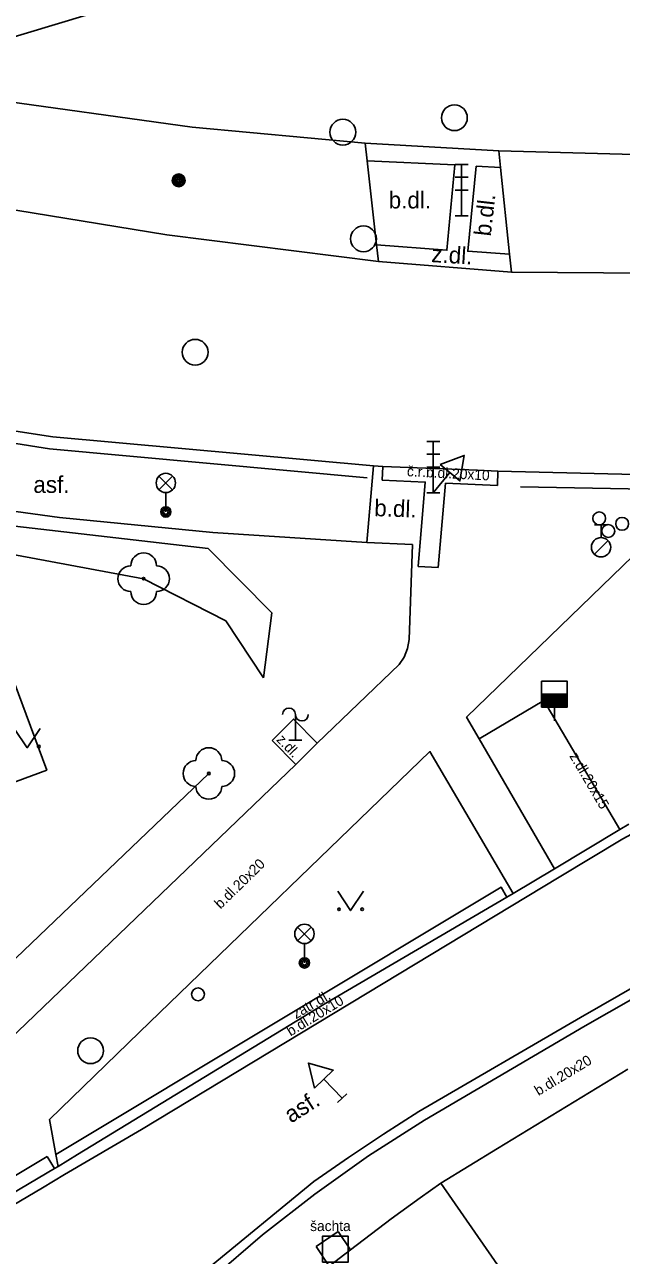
# Model space of a CAD drawing. Extents: x -596229 to -595156, y -1161237 to -1159376.
# Drawn here: x -595772.39 to -595749.23, y -1160384.5 to -1160336.73 of the extents above; entities that cross this region are included whole.
import ezdxf

# ---------------------------------------------------------------- set-up
doc = ezdxf.new("R2010")
doc.units = 0
for name, color, linetype in [('Level 22', 7, 'Continuous'), ('Level 24', 7, 'Continuous'), ('Level 25', 7, 'Continuous'), ('Level 26', 7, 'Continuous'), ('Level 27', 7, 'Continuous'), ('Level 28', 7, 'Continuous'), ('Level 33', 7, 'Continuous'), ('Level 34', 7, 'Continuous'), ('Level 36', 7, 'Continuous'), ('TM - budovy zdene_ betonove - VP', 7, 'Continuous'), ('TM - chodniky - VP', 7, 'Continuous'), ('TM - dolni hrana svahu', 7, 'Continuous'), ('TM - horni hrana svahu', 7, 'Continuous'), ('TM - komunikace - VP', 7, 'Continuous'), ('TM - plot zivy neuzavreny', 7, 'Continuous'), ('TM - popis povrchu', 7, 'Continuous'), ('TM - poznamka', 7, 'Continuous'), ('TM - rozhrani mezi zpev. plochami mezi sebou - VP', 7, 'Continuous'), ('TM - rozhrani ploch obecne - VP', 7, 'Continuous'), ('TM - vstup do budovy - zdene_ betonove', 7, 'Continuous'), ('TM - zabradli - VP', 7, 'Continuous')]:
    doc.layers.add(name, color=color, linetype=linetype)

msp = doc.modelspace()

# ---------------------------------------------------------------- linework, layer by layer
at = {"layer": 'Level 22'}
for centre in [(-595767.77, -1160358.24), (-595765.24, -1160365.8)]:
    msp.add_circle(centre, 0.05, dxfattribs=at)
for centre, start, end in [((-595767.77, -1160357.74), 0, 180), ((-595768.27, -1160358.24), 90, 270), ((-595767.27, -1160358.24), 270, 90), ((-595767.77, -1160358.74), 180, 0), ((-595765.24, -1160365.3), 0, 180), ((-595765.74, -1160365.8), 90, 270), ((-595764.74, -1160365.8), 270, 90), ((-595765.24, -1160366.3), 180, 0)]:
    msp.add_arc(centre, 0.5, start, end, dxfattribs=at)
at = {"layer": 'Level 24'}
for p, q in [((-595761.88, -1160364.51), (-595761.88, -1160363.51)), ((-595761.63, -1160364.51), (-595762.13, -1160364.51))]:
    msp.add_line(p, q, dxfattribs=at)
for centre, start, end in [((-595762.13, -1160363.51), 0, 180), ((-595761.63, -1160363.51), 180, 0)]:
    msp.add_arc(centre, 0.25, start, end, dxfattribs=at)
at = {"layer": 'Level 25'}
for radius in [0.25, 0.2, 0.15, 0.1, 0.05]:
    msp.add_circle((-595766.41, -1160342.78), radius, dxfattribs=at)
at = {"layer": 'Level 26'}
msp.add_lwpolyline([(-595760.83, -1160384.76), (-595759.83, -1160384.76), (-595759.83, -1160383.76), (-595760.83, -1160383.76)], close=True, dxfattribs=at)
at = {"layer": 'Level 27'}
for centre in [(-595755.71, -1160340.35), (-595760.04, -1160340.91), (-595759.24, -1160345.05), (-595765.77, -1160349.45), (-595769.83, -1160376.56)]:
    msp.add_circle(centre, 0.5, dxfattribs=at)
at = {"layer": 'Level 28'}
for p, q in [((-595750.27, -1160356.145), (-595749.77, -1160356.145)), ((-595750.02, -1160356.645), (-595750.02, -1160356.145)), ((-595750.278, -1160357.292), (-595749.748, -1160356.762)), ((-595752.33, -1160362.72), (-595751.33, -1160362.72)), ((-595752.33, -1160362.77), (-595751.33, -1160362.77)), ((-595752.33, -1160362.82), (-595751.33, -1160362.82)), ((-595752.33, -1160362.87), (-595751.33, -1160362.87)), ((-595752.33, -1160362.92), (-595751.33, -1160362.92)), ((-595752.33, -1160362.97), (-595751.33, -1160362.97)), ((-595752.33, -1160363.02), (-595751.33, -1160363.02)), ((-595752.33, -1160363.07), (-595751.33, -1160363.07)), ((-595752.33, -1160363.12), (-595751.33, -1160363.12)), ((-595752.33, -1160363.17), (-595751.33, -1160363.17)), ((-595751.83, -1160363.22), (-595751.83, -1160363.75))]:
    msp.add_line(p, q, dxfattribs=at)
msp.add_lwpolyline([(-595752.33, -1160363.22), (-595751.33, -1160363.22), (-595751.33, -1160362.22), (-595752.33, -1160362.22)], close=True, dxfattribs=at)
for centre, radius in [((-595750.09, -1160355.9), 0.25), ((-595749.2, -1160356.11), 0.25), ((-595749.74, -1160356.39), 0.25), ((-595750.02, -1160357.02), 0.375), ((-595765.66, -1160374.37), 0.25)]:
    msp.add_circle(centre, radius, dxfattribs=at)
at = {"layer": 'Level 33'}
for p, q in [((-595755.68, -1160342.16), (-595755.18, -1160342.16)), ((-595755.43, -1160344.16), (-595755.43, -1160342.16)), ((-595755.68, -1160342.66), (-595755.18, -1160342.66)), ((-595755.68, -1160343.16), (-595755.18, -1160343.16)), ((-595755.68, -1160344.16), (-595755.18, -1160344.16)), ((-595756.78, -1160352.91), (-595756.28, -1160352.91)), ((-595756.53, -1160354.91), (-595756.53, -1160352.91)), ((-595756.78, -1160353.41), (-595756.28, -1160353.41)), ((-595756.78, -1160353.91), (-595756.28, -1160353.91)), ((-595767.175, -1160354.79), (-595766.645, -1160354.26)), ((-595767.175, -1160354.26), (-595766.645, -1160354.79)), ((-595766.91, -1160354.9), (-595766.91, -1160355.65)), ((-595756.78, -1160354.91), (-595756.28, -1160354.91)), ((-595761.795, -1160372.29), (-595761.265, -1160371.76)), ((-595761.795, -1160371.76), (-595761.265, -1160372.29)), ((-595761.53, -1160372.4), (-595761.53, -1160373.15))]:
    msp.add_line(p, q, dxfattribs=at)
for centre, radius in [((-595766.91, -1160354.525), 0.375), ((-595766.91, -1160355.65), 0.2), ((-595766.91, -1160355.65), 0.145), ((-595766.91, -1160355.65), 0.0876), ((-595761.53, -1160372.025), 0.375), ((-595761.53, -1160373.15), 0.2), ((-595761.53, -1160373.15), 0.145), ((-595761.53, -1160373.15), 0.0876)]:
    msp.add_circle(centre, radius, dxfattribs=at)
at = {"layer": 'Level 34'}
for p, q in [((-595755.882, -1160354.124), (-595756.53, -1160354.91)), ((-595760.774, -1160377.665), (-595760.07, -1160378.4)), ((-595760.251, -1160378.573), (-595759.889, -1160378.227))]:
    msp.add_line(p, q, dxfattribs=at)
for points in [[(-595756.268, -1160353.806), (-595755.497, -1160354.443), (-595755.331, -1160353.456)], [(-595761.135, -1160378.01), (-595760.413, -1160377.319), (-595761.373, -1160377.039)]]:
    msp.add_lwpolyline(points, close=True, dxfattribs=at)
at = {"layer": 'Level 36'}
for points in [[(-595772.79, -1160364.05), (-595772.29, -1160364.8), (-595771.79, -1160364.05)], [(-595760.24, -1160370.37), (-595759.74, -1160371.12), (-595759.24, -1160370.37)]]:
    msp.add_lwpolyline(points, dxfattribs=at)
for centre in [(-595771.841, -1160364.75), (-595760.19, -1160371.07), (-595759.291, -1160371.07)]:
    msp.add_circle(centre, 0.05, dxfattribs=at)
at = {"layer": 'TM - budovy zdene_ betonove - VP'}
for points in [[(-595754.04, -1160380.36), (-595748.98, -1160377.28)], [(-595756.24, -1160381.7), (-595754.04, -1160380.36)], [(-595757.04, -1160382.27), (-595756.24, -1160381.7)], [(-595752.84, -1160386.6), (-595756.24, -1160381.7)], [(-595759.74, -1160384.29), (-595758.17, -1160383.08)], [(-595760.57, -1160384.92), (-595759.74, -1160384.29)]]:
    msp.add_lwpolyline(points, dxfattribs=at)
at = {"layer": 'TM - chodniky - VP'}
for points in [[(-595759.18, -1160341.34), (-595759.1, -1160342.02)], [(-595759.1, -1160342.02), (-595758.73, -1160345.28)], [(-595753.99, -1160341.64), (-595753.92, -1160342.28)], [(-595753.92, -1160342.28), (-595753.57, -1160345.64)], [(-595758.73, -1160345.28), (-595758.66, -1160345.93)], [(-595753.57, -1160345.64), (-595753.5, -1160346.34)], [(-595759.11, -1160356.83), (-595765.08, -1160356.45), (-595771.04, -1160355.86), (-595776.97, -1160355.05), (-595782.87, -1160354.04)], [(-595757.34, -1160356.91), (-595759.11, -1160356.83)], [(-595757.46, -1160360.6), (-595757.34, -1160356.91)], [(-595754.75, -1160364.45), (-595755.24, -1160363.61), (-595748.77, -1160357.35), (-595747.22, -1160357.26)], [(-595757.53, -1160360.95), (-595757.46, -1160360.6)], [(-595757.66, -1160361.28), (-595757.53, -1160360.95)], [(-595757.66, -1160361.28), (-595757.86, -1160361.57), (-595761.03, -1160364.62)], [(-595754.75, -1160364.45), (-595752.24, -1160362.97)], [(-595752.24, -1160362.97), (-595749.29, -1160367.98)], [(-595762.78, -1160364.52), (-595761.95, -1160363.69), (-595761.03, -1160364.62)], [(-595771.18, -1160380.59), (-595771.43, -1160379.23), (-595767.93, -1160375.84), (-595756.66, -1160364.95), (-595753.43, -1160370.46)], [(-595761.87, -1160365.45), (-595762.78, -1160364.52)], [(-595761.87, -1160365.45), (-595775.92, -1160378.95)], [(-595771.18, -1160380.59), (-595753.9, -1160370.21), (-595753.67, -1160370.6)]]:
    msp.add_lwpolyline(points, dxfattribs=at)
at = {"layer": 'TM - dolni hrana svahu'}
msp.add_lwpolyline([(-595783.81, -1160355.51), (-595773.48, -1160357.19), (-595767.77, -1160358.24), (-595764.58, -1160359.88), (-595763.12, -1160362.09)], dxfattribs=at)
at = {"layer": 'TM - horni hrana svahu'}
msp.add_lwpolyline([(-595783.81, -1160355.51), (-595782.99, -1160354.5), (-595773.1, -1160356.16), (-595765.27, -1160357.07), (-595762.79, -1160359.57), (-595763.12, -1160362.09)], dxfattribs=at)
at = {"layer": 'TM - komunikace - VP'}
for points in [[(-595778.3, -1160338.86), (-595774.09, -1160339.58), (-595765.89, -1160340.72), (-595759.18, -1160341.34)], [(-595715.02, -1160339.17), (-595720.19, -1160340.09), (-595725.27, -1160340.75), (-595728.94, -1160341.12), (-595732.76, -1160341.36), (-595737.25, -1160341.61), (-595742.36, -1160341.77), (-595747.77, -1160341.8), (-595753.99, -1160341.64)], [(-595758.66, -1160345.93), (-595766.87, -1160344.9), (-595775.36, -1160343.51), (-595785.83, -1160341.8), (-595786.39, -1160341.67), (-595786.82, -1160341.46), (-595787.25, -1160341.18), (-595787.51, -1160340.84), (-595787.69, -1160340.34), (-595787.67, -1160339.93), (-595787.48, -1160339.57)], [(-595753.99, -1160341.64), (-595759.18, -1160341.34)], [(-595758.66, -1160345.93), (-595753.5, -1160346.34)], [(-595753.5, -1160346.34), (-595742.79, -1160346.42), (-595736.49, -1160346.28)], [(-595758.85, -1160353.86), (-595771.29, -1160352.74), (-595782.76, -1160350.97)], [(-595758.49, -1160353.88), (-595758.85, -1160353.86)], [(-595754.02, -1160354.07), (-595754.81, -1160354.03), (-595758.49, -1160353.88)], [(-595747.08, -1160354.24), (-595754.02, -1160354.07)], [(-595749.29, -1160367.98), (-595748.94, -1160367.77)], [(-595749.29, -1160367.98), (-595751.82, -1160369.5)], [(-595751.82, -1160369.5), (-595753.43, -1160370.46)], [(-595753.67, -1160370.6), (-595760.76, -1160374.75)], [(-595753.43, -1160370.46), (-595753.67, -1160370.6)], [(-595756.87, -1160379.26), (-595750.63, -1160375.6), (-595743.09, -1160371.3)], [(-595760.76, -1160374.75), (-595770.34, -1160380.59), (-595771.09, -1160381.05)], [(-595765.11, -1160385.39), (-595763.16, -1160383.71), (-595761.13, -1160382.13), (-595759.04, -1160380.64), (-595756.87, -1160379.26)], [(-595771.23, -1160381.13), (-595774.96, -1160383.33)], [(-595771.09, -1160381.05), (-595771.23, -1160381.13)]]:
    msp.add_lwpolyline(points, dxfattribs=at)
at = {"layer": 'TM - plot zivy neuzavreny'}
msp.add_lwpolyline([(-595765.24, -1160365.8), (-595776.03, -1160376.11)], dxfattribs=at)
at = {"layer": 'TM - rozhrani mezi zpev. plochami mezi sebou - VP'}
for points in [[(-595767.59, -1160335.63), (-595778.3, -1160338.86)], [(-595759.1, -1160342.02), (-595755.69, -1160342.18), (-595756, -1160345.49), (-595758.73, -1160345.28)], [(-595753.57, -1160345.64), (-595755.19, -1160345.53), (-595754.86, -1160342.23), (-595753.92, -1160342.28)], [(-595758.85, -1160353.86), (-595759.11, -1160356.83)], [(-595758.49, -1160353.88), (-595758.52, -1160354.42)], [(-595758.52, -1160354.42), (-595756.84, -1160354.49), (-595757.12, -1160357.76)], [(-595754.04, -1160354.62), (-595754.02, -1160354.07)], [(-595756.34, -1160357.8), (-595756.06, -1160354.53)], [(-595756.06, -1160354.53), (-595754.04, -1160354.62)], [(-595756.34, -1160357.8), (-595757.12, -1160357.76)], [(-595751.82, -1160369.5), (-595754.75, -1160364.45)], [(-595761.03, -1160364.62), (-595761.87, -1160365.45)], [(-595751.65, -1160369.83), (-595749.17, -1160368.34), (-595746.62, -1160366.96), (-595744.02, -1160365.7), (-595741.35, -1160364.57)], [(-595767.86, -1160379.62), (-595751.65, -1160369.83)], [(-595750.82, -1160375.27), (-595743.29, -1160370.95)], [(-595757.09, -1160378.92), (-595750.82, -1160375.27)], [(-595758.46, -1160379.8), (-595757.09, -1160378.92)], [(-595774.78, -1160383.69), (-595771.69, -1160381.88), (-595770.84, -1160381.37), (-595767.86, -1160379.62)], [(-595761.16, -1160381.63), (-595759.82, -1160380.71), (-595758.46, -1160379.8)], [(-595774.15, -1160382.24), (-595771.51, -1160380.66)], [(-595771.23, -1160381.13), (-595771.51, -1160380.66)], [(-595771.09, -1160381.05), (-595771.18, -1160380.59)], [(-595765.29, -1160385.03), (-595761.16, -1160381.63)]]:
    msp.add_lwpolyline(points, dxfattribs=at)
at = {"layer": 'TM - rozhrani ploch obecne - VP'}
for points in [[(-595774.53, -1160362.9), (-595772.8, -1160362.26), (-595771.53, -1160365.67), (-595774.87, -1160366.9), (-595775.7, -1160364.78), (-595775.96, -1160364.02)], [(-595761.08, -1160384.16), (-595760.22, -1160383.58)], [(-595760.22, -1160383.58), (-595759.74, -1160384.29)], [(-595761.08, -1160384.16), (-595760.57, -1160384.92)]]:
    msp.add_lwpolyline(points, dxfattribs=at)
at = {"layer": 'TM - vstup do budovy - zdene_ betonove'}
msp.add_lwpolyline([(-595758.17, -1160383.08), (-595757.04, -1160382.27)], dxfattribs=at)
at = {"layer": 'TM - zabradli - VP'}
for points in [[(-595759.09, -1160354.32), (-595771.43, -1160353.2), (-595784.18, -1160351.18), (-595785.63, -1160351.06)], [(-595722.58, -1160353.29), (-595730.19, -1160354.12), (-595737.83, -1160354.63), (-595745.48, -1160354.82), (-595753.14, -1160354.68)]]:
    msp.add_lwpolyline(points, dxfattribs=at)

# ---------------------------------------------------------------- texts
at = {"layer": 'TM - popis povrchu'}
for s, p in [('b.dl.', (-595758.26, -1160343.87)), ('asf.', (-595772.05, -1160354.91))]:
    msp.add_text(s, height=0.65, dxfattribs=at).set_placement(p)
for s, height, rotation, p in [('b.dl.', 0.65, 83.54, (-595754.3, -1160344.97)), ('z.dl.', 0.65, 356.57, (-595756.62, -1160345.95)), ('č.r.b.dl.20x10', 0.4, 357, (-595757.56, -1160354.26)), ('b.dl.', 0.65, 358, (-595758.83, -1160355.81)), ('z.dl.', 0.4, 313.6505, (-595762.64, -1160364.51)), ('z.dl.20x15', 0.4, 300.4192, (-595751.26, -1160365.12)), ('b.dl.20x20', 0.4, 44.4099, (-595764.79, -1160371.08)), ('b.dl.20x10', 0.4, 31.3705, (-595762.07, -1160376.01)), ('zatr.dl.', 0.4, 30.269, (-595761.86, -1160375.34)), ('b.dl.20x20', 0.4, 31.1661, (-595752.45, -1160378.32)), ('asf.', 0.65, 32.4414, (-595762.05, -1160379.39))]:
    msp.add_text(s, height=height, rotation=rotation, dxfattribs=at).set_placement(p)
at = {"layer": 'TM - poznamka'}
msp.add_text('šachta', height=0.4, rotation=0.0147, dxfattribs=at).set_placement((-595761.31, -1160383.56))

doc.saveas('drawing.dxf')
